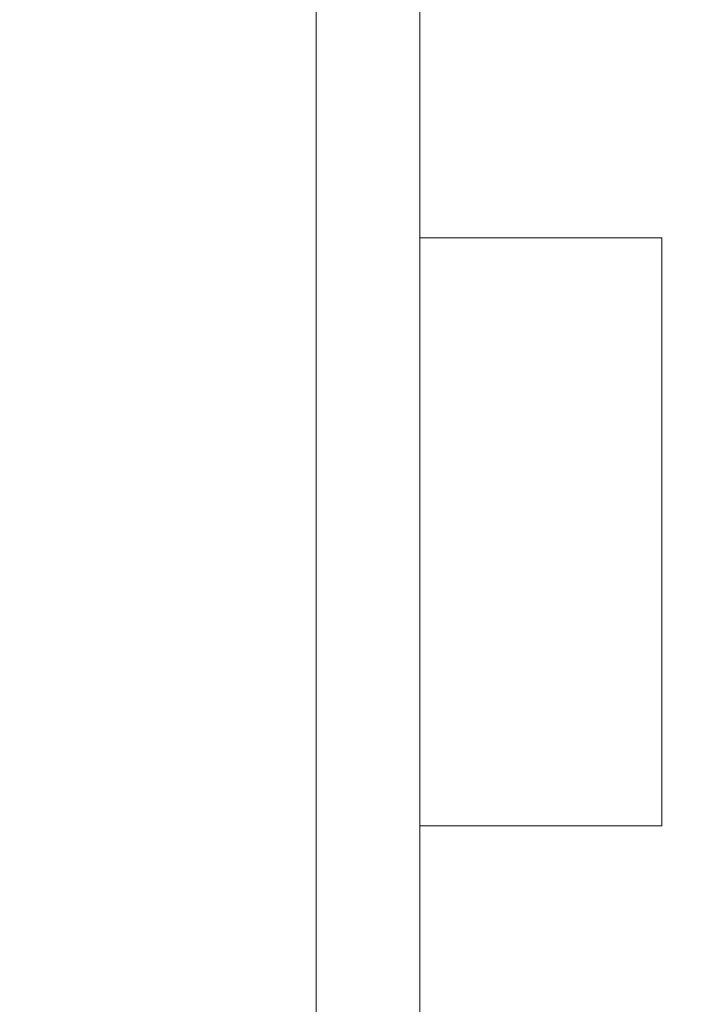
# Model space of a CAD drawing. Header units: metres. Extents: x -3.6 to 90.7, y -11.1 to 18.
# Tile 552 of 656: x 52.339 to 52.533, y 1.634 to 1.919. Entities that reach past the tile are written whole.
import ezdxf

# ---------------------------------------------------------------- set-up
doc = ezdxf.new("R2010")
doc.units = ezdxf.units.M
doc.header["$MEASUREMENT"] = 0
doc.linetypes.add('Wipeout_Contour', pattern=[1, 0, -1])
doc.layers.add('152 - Bemaßung_ Beschriftung.Ausbau', color=7, linetype='Continuous')
doc.layers.add('701 - Einrichtung.Möbel', color=7, linetype='Continuous')
doc.styles.add('ERSTELLTER_STIL_2', font='txt')
doc.dimstyles.new('ERSTELLTER_STIL__3', dxfattribs={"dimtxt": 0.1, "dimasz": 0.0532, "dimexe": 0.18, "dimexo": 0.0625, "dimgap": 0, "dimtad": 1, "dimtih": 1, "dimtoh": 1, "dimzin": 0, "dimdsep": 46, "dimtxsty": 'ERSTELLTER_STIL_2', "dimblk": 'ARROWHEAD_2', "dimblk1": 'ARROWHEAD_2', "dimblk2": 'ARROWHEAD_2', "dimcen": 0.09, "dimse1": 1, "dimse2": 1, "dimclrd": 7, "dimclre": 7, "dimclrt": 7, "dimazin": 0, "dimtfac": 1, "dimtdec": 4, "dimtmove": 0, "dimatfit": 3, "dimfxl": 1, "dimtolj": 1, "dimtzin": 0, "dimarcsym": 0})

# ---------------------------------------------------------------- blocks, each defined once
blk = doc.blocks.new('*D446')
at = {"layer": '152 - Bemaßung_ Beschriftung.Ausbau', "color": 7, "linetype": 'Continuous', "lineweight": 5}
for p, q in [((51.00497, -4.6125), (51.00497, -4.5075)), ((54.46498, -4.6125), (54.46498, -4.5075)), ((51.02518, -4.525), (50.98477, -4.595)), ((54.48518, -4.525), (54.44477, -4.595)), ((51.00497, -4.56), (54.46498, -4.56))]:
    blk.add_line(p, q, dxfattribs=at)
at = {"layer": '152 - Bemaßung_ Beschriftung.Ausbau', "color": 7, "lineweight": 5, "char_height": 0.1, "attachment_point": 7, "style": 'ERSTELLTER_STIL_2'}
for s, insert in [('\\A1;{\\pql;\\fArial|b0|i0|c0|p38;3,46}', (52.52606, -4.54)), ('\\A1;{\\pql;\\fArial|b0|i0|c0|p38;14}', (54.29297, -4.54))]:
    blk.add_mtext(s, dxfattribs=dict(at, insert=insert))
blk = doc.blocks.new('ARROWHEAD_2')
at = {"color": 0, "linetype": 'Continuous', "lineweight": 0}
for p, q in [((-0.3781, -0.655), (0.3781, 0.655)), ((0, 0), (-1, 0))]:
    blk.add_line(p, q, dxfattribs=at)

msp = doc.modelspace()

# ---------------------------------------------------------------- wipeouts: each hides what was drawn before it
at = {"color": 254, "linetype": 'Wipeout_Contour', "lineweight": 0, "ltscale": 209.497449}
msp.add_wipeout([(52.73497, 2.60998), (51.93498, 2.60998), (51.93498, 1.00998), (52.73497, 1.00998)], dxfattribs=at).dxf.layer = '701 - Einrichtung.Möbel'

# ---------------------------------------------------------------- next in the draw order: wipeouts: each hides what was drawn before it
at = {"color": 254, "linetype": 'Wipeout_Contour', "lineweight": 0, "ltscale": 209.89533}
msp.add_wipeout([(52.42517, 2.17095), (52.42517, 1.37095), (52.45517, 1.37095), (52.45517, 2.17095)], dxfattribs=at).dxf.layer = '701 - Einrichtung.Möbel'

# ---------------------------------------------------------------- next in the draw order: linework, layer by layer
at = {"layer": '701 - Einrichtung.Möbel', "color": 7, "linetype": 'Continuous', "lineweight": 5, "flags": 128}
msp.add_lwpolyline([(52.42517, 2.17095), (52.42517, 1.37095), (52.45517, 1.37095), (52.45517, 2.17095)], close=True, dxfattribs=at)

# ---------------------------------------------------------------- next in the draw order: wipeouts: each hides what was drawn before it
at = {"color": 254, "linetype": 'Wipeout_Contour', "lineweight": 0, "ltscale": 210.08977}
msp.add_wipeout([(52.45517, 1.68595), (52.52517, 1.68595), (52.52517, 1.85595), (52.45517, 1.85595)], dxfattribs=at).dxf.layer = '701 - Einrichtung.Möbel'

# ---------------------------------------------------------------- next in the draw order: linework, layer by layer
at = {"layer": '701 - Einrichtung.Möbel', "color": 7, "linetype": 'Continuous', "lineweight": 5, "flags": 128}
msp.add_lwpolyline([(52.45517, 1.68595), (52.52517, 1.68595), (52.52517, 1.85595), (52.45517, 1.85595)], close=True, dxfattribs=at)

# ---------------------------------------------------------------- next in the draw order: dimensions: what is measured, and where the dimension line sits
at = {"layer": '152 - Bemaßung_ Beschriftung.Ausbau', "color": 7, "linetype": 'Continuous', "lineweight": 5}
dim = msp.add_linear_dim(base=(54.46498, -4.56), p1=(51.00497, 3.25249), p2=(54.46498, 2.94998), dimstyle='ERSTELLTER_STIL__3', dxfattribs=at)
dim.commit()
dim.dimension.update_dxf_attribs({"geometry": '*D446', "text_midpoint": (52.65594, -4.49), "dimtype": 160})

doc.saveas('drawing.dxf')
